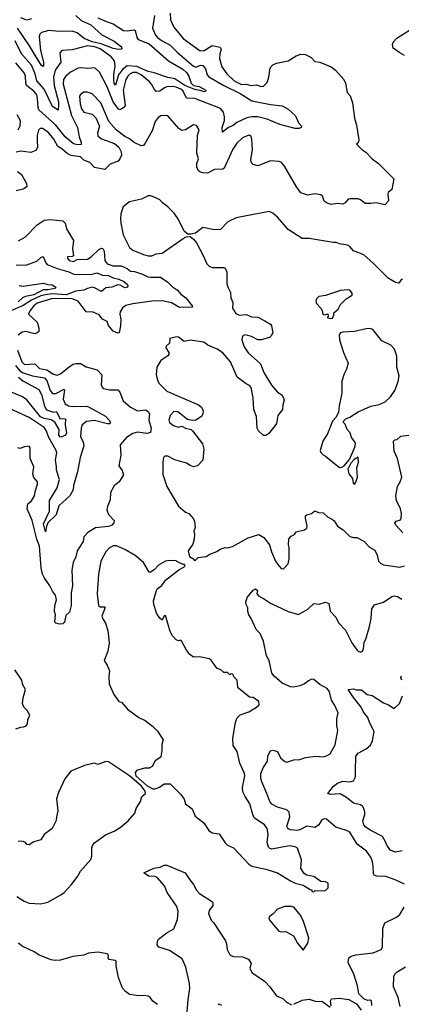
# Model space of a CAD drawing. Extents: x 2293139 to 2515392, y 824115 to 1006937.
# Tile 268 of 417: x 2360994 to 2364266, y 975596 to 984039. Entities that reach past the tile are written whole.
import ezdxf

# ---------------------------------------------------------------- set-up
doc = ezdxf.new("R2010")
doc.units = 0

msp = doc.modelspace()

# ---------------------------------------------------------------- linework, layer by layer
at = {"layer": '0CON10XD'}
for points in [[(2361665.5, 984055), (2361745, 984019.6), (2361795, 984004.5), (2361885, 983946), (2361915, 983942.1), (2361975, 983950.5), (2361985, 983945.7), (2361997.7, 983885), (2362008.9, 983868.9), (2362105, 983831.8), (2362269.1, 983685), (2362392.7, 983615), (2362424.6, 983585), (2362445.3, 983555), (2362465.4, 983495.4), (2362484.7, 983474.7), (2362532, 983465), (2362589.4, 983435), (2362588, 983422), (2362575, 983419.5), (2362542.8, 983432.8), (2362495, 983440.6), (2362409.6, 983475), (2362325, 983531.9), (2362265, 983542.9), (2362146.7, 983583.3), (2362095, 983595.2), (2361997.8, 983637.8), (2361915, 983643), (2361875, 983610.6), (2361841.7, 983565), (2361815, 983478), (2361805, 983492), (2361800, 983525), (2361800.2, 983565), (2361813.3, 983643.3), (2361807.4, 983685), (2361779.3, 983719.3), (2361685, 983789.4), (2361635, 983807.3), (2361576.7, 983813.3), (2361445, 983779.1), (2361355.6, 983774.4), (2361339.2, 983755), (2361345.6, 983675), (2361298.4, 983605), (2361283.8, 983545), (2361289, 983475), (2361326, 983335), (2361328.1, 983308.1), (2361325, 983264.2), (2361274.7, 983295), (2361205, 983442), (2361140.8, 983515), (2361126.7, 983575), (2361095, 983647.9), (2361010.9, 983745), (2360956.5, 983856.5)], [(2362150.8, 984075), (2362131.8, 983965), (2362160, 983905), (2362176.8, 983886.8), (2362215, 983858), (2362285, 983821.4), (2362345, 983760.7), (2362485, 983640.4), (2362505, 983631.9), (2362545, 983648.2), (2362565, 983645.5), (2362588.3, 983618.3), (2362601.5, 983565), (2362615, 983547.3), (2362745, 983473.8), (2362885, 983405.3), (2362985, 983343.4), (2363145, 983310.4), (2363245, 983300), (2363295, 983270.8), (2363358.8, 983215), (2363384, 983155), (2363410, 983125), (2363407.5, 983115), (2363390, 983105), (2363355.7, 983104.3), (2363225, 983140), (2363117.1, 983187.1), (2363035, 983205.8), (2362985, 983207.1), (2362942.9, 983197.1), (2362855, 983157.3), (2362825, 983132.2), (2362785, 983114.7), (2362734.4, 983074.4), (2362729.6, 983115), (2362749.8, 983175), (2362751.6, 983205), (2362740.8, 983245), (2362715, 983277.5), (2362495, 983364.3), (2362425, 983364.5), (2362395, 983426.4), (2362375, 983442.4), (2362335, 983460), (2362305, 983464.8), (2362255, 983461.6), (2362234.5, 983455), (2362195, 983425.4), (2362165, 983422.7), (2362148.7, 983438.7), (2362124.7, 983485), (2362107.3, 983505), (2362035, 983564.8), (2361995.5, 983585.5), (2361965, 983586.8), (2361940.9, 983575), (2361920, 983555), (2361903.8, 983525), (2361881, 983435), (2361897.8, 983302.2), (2361890.5, 983289.5), (2361855, 983265.7), (2361841, 983271), (2361796.1, 983335), (2361744.2, 983464.2), (2361678.9, 983588.9), (2361637.5, 983625), (2361575, 983620), (2361527.1, 983627.1), (2361495, 983623.5), (2361430.4, 983589.6), (2361387.6, 983552.4), (2361370.5, 983525), (2361365.7, 983485), (2361438.3, 983218.3), (2361489.2, 983115), (2361503.3, 983033.2), (2361521.9, 982985), (2361520.5, 982969.5), (2361490, 982965), (2361455, 982975.4), (2361384.1, 983035), (2361304.8, 983134.8), (2361159.3, 983265), (2361151.2, 983285), (2361148.2, 983365), (2361140.9, 983395), (2361115.9, 983425), (2361053.6, 983473.6), (2361046.7, 983495), (2361042.7, 983555), (2361031.7, 983581.7), (2360959.8, 983669.8)], [(2361475, 984073.8), (2361522, 984032), (2361605, 983994.2), (2361699.5, 983909.5), (2361805, 983854.1), (2361866.5, 983805), (2361870, 983795), (2361864.2, 983785.8), (2361845, 983782.5), (2361795, 983791.8), (2361693, 983833), (2361615, 983848.5), (2361547.8, 983877.8), (2361487.7, 983925), (2361445, 983939.2), (2361335, 983937.2), (2361245, 983945.3), (2361180.2, 983929.8), (2361165.5, 983915), (2361160.3, 983895), (2361172, 983775), (2361198, 983675), (2361198.8, 983641.2), (2361195, 983636.7), (2361182.5, 983645), (2361130, 983730), (2361078.7, 983815), (2360974.2, 983965)], [(2361095.4, 984045), (2361055, 984033.3), (2361005, 984054.3)], [(2362285.5, 984095), (2362287.8, 984037.8), (2362315, 983975.7), (2362395, 983878.5), (2362541.4, 983771.4), (2362575, 983774.8), (2362645, 983818.2), (2362713.8, 983803.8), (2362721.8, 983785), (2362710.2, 983745), (2362708.4, 983705), (2362726.2, 983635), (2362770, 983575), (2362833.3, 983515), (2362895, 983483.3), (2362935.7, 983485.7), (2362975, 983475.3), (2363025, 983480), (2363065, 983465.7), (2363085, 983467.5), (2363115, 983500), (2363130.6, 983545), (2363140.8, 983625), (2363165, 983651.9), (2363195.3, 983664.7), (2363295, 983684.6), (2363365, 983728.9), (2363405, 983743.3), (2363445, 983739.1), (2363494, 983715), (2363525, 983678.8), (2363566.4, 983673.6), (2363665.8, 983635), (2363701.2, 983605), (2363772.5, 983525), (2363786.9, 983495), (2363803.4, 983413.4), (2363827.5, 983385), (2363848.8, 983325), (2363864.1, 983194.1), (2363883, 983133), (2363902.5, 983007.5), (2363896.7, 982983.3), (2363882.5, 982975), (2363887.5, 982965), (2363926.7, 982925), (2363962.7, 982902.7), (2364016, 982845), (2364071.2, 982805), (2364202.5, 982675), (2364185, 982582.5), (2364155, 982556.2), (2364150, 982545), (2364155.7, 982484.3), (2364125, 982450), (2364051.7, 982468.3), (2364005, 982461.2), (2363955, 982463.3), (2363916.7, 982495), (2363896.4, 982503.6), (2363825, 982503.3), (2363811.2, 982498.8), (2363785, 982467.5), (2363765, 982457.5), (2363715, 982461.2), (2363665, 982453.8), (2363630, 982465), (2363603.6, 982483.6), (2363590, 982525), (2363576.4, 982536.4), (2363525, 982545.6), (2363465, 982534.4), (2363403.8, 982555), (2363368, 982605), (2363265, 982783.3), (2363235, 982816.2), (2363215, 982823.8), (2363145, 982827.5), (2363035, 982786.2), (2362995, 982797.5), (2362982.7, 982812.7), (2362977.3, 982837.3), (2362990, 982925), (2362985.8, 983015), (2362975, 983042.5), (2362958.3, 983048.3), (2362905, 983024.3), (2362855, 982978.8), (2362822, 982928), (2362748.8, 982765), (2362735, 982756), (2362665, 982754.3), (2362603.9, 982723.9), (2362565.9, 982725.9), (2362545, 982730), (2362530.7, 982740.7), (2362511.7, 982771.7), (2362514.1, 982805.9), (2362526.1, 982846.1), (2362514, 982895), (2362518, 983045), (2362534, 983095), (2362510.5, 983130.5), (2362485, 983137.5), (2362415, 983094.3), (2362385, 983089.4), (2362360, 983105), (2362263, 983213), (2362255, 983218), (2362205, 983214), (2362181.3, 983198.7), (2362156, 983165), (2362129.4, 983085), (2362070.7, 982979.3), (2362055, 982960.8), (2362035, 982955.7), (2361974.6, 982984.6), (2361935, 983015.8), (2361895, 983036.2), (2361825, 983091.2), (2361759.2, 983165), (2361690.8, 983325), (2361615, 983402), (2361573.6, 983416.4), (2361543.9, 983416.1), (2361515, 983396.2), (2361507.7, 983382.3), (2361511.5, 983318.5), (2361525, 983273.8), (2361545, 983245.8), (2361615, 983229.2), (2361648.2, 983198.2), (2361679.2, 983125), (2361662, 983065), (2361665, 983043.3), (2361695.8, 983015.8), (2361807, 982977), (2361844.3, 982944.3), (2361864.2, 982905), (2361865.8, 982875.8), (2361854, 982845), (2361838.8, 982825), (2361770.6, 982799.4), (2361725, 982754.3), (2361635, 982771.8), (2361594.7, 982814.7), (2361544.4, 982835), (2361515, 982863.6), (2361435, 982874.7), (2361400.2, 982890.2), (2361355, 982931.8), (2361321.8, 982951.8), (2361287.1, 983015), (2361237.9, 983075), (2361190, 983105), (2361170, 983105), (2361155, 983091.2), (2361144, 983046), (2361144, 983004)], [(2364295, 983732.4), (2364253.2, 983753.2), (2364196.5, 983795), (2364190.6, 983825), (2364197.8, 983845), (2364228.5, 983881.5), (2364346.4, 983953.6)], [(2360969.1, 983225), (2360997.7, 983175), (2360996.7, 983125), (2360977.4, 983092.6)], [(2361144, 983004), (2361146.4, 982943.6), (2361131.7, 982918.3), (2361089.3, 982900.7), (2361005, 982910), (2360965, 982903.9)], [(2360975, 982737.8), (2361010.5, 982710.5), (2361052.5, 982635), (2361055.6, 982604.4), (2361025, 982584.2), (2360965, 982570.5)], [(2364277.5, 981815), (2364262.5, 981805), (2364245, 981780), (2364215.7, 981784.3), (2364155, 981823.1), (2364029.2, 981949.2), (2363945, 982021.4), (2363855, 982056), (2363825, 982093.8), (2363805, 982106), (2363735, 982116.7), (2363707.7, 982127.7), (2363681.7, 982128.3), (2363475, 982161.5), (2363415, 982163.1), (2363295, 982240), (2363206.1, 982346.1), (2363165, 982380.8), (2363134.2, 982394.2), (2362849.5, 982340.5), (2362780, 982305), (2362715, 982240.8), (2362665, 982237.5), (2362563.9, 982256.1), (2362501.7, 982208.3), (2362461.7, 982198.3), (2362435, 982200), (2362403.3, 982225), (2362355.7, 982325.7), (2362318.6, 982378.6), (2362263.8, 982435), (2362217.5, 982467.5), (2362195, 982492.9), (2362155, 982514.2), (2362115, 982528.6), (2362095, 982527.5), (2362039.3, 982500.7), (2361935, 982475.7), (2361881.2, 982435), (2361861.4, 982375), (2361857.8, 982335), (2361862.2, 982295), (2361882.5, 982195), (2361936, 982085), (2361965, 982061.4), (2362055, 982025.4), (2362095, 982012.5), (2362127.4, 982012.6), (2362165, 982030.6), (2362215, 982035.6), (2362396.4, 982163.6), (2362423, 982177), (2362455, 982180), (2362485, 982157.5), (2362510, 982125), (2362567.7, 982017.7), (2362597.5, 981945), (2362617.5, 981925), (2362644.2, 981914.2), (2362744.1, 981914.1), (2362755, 981908.8), (2362770, 981875), (2362770.6, 981775), (2362780.4, 981740.4), (2362800.3, 981700.3), (2362804.4, 981654.4), (2362820.8, 981615), (2362820, 981565), (2362848.7, 981518.7), (2362875, 981504.2), (2362935, 981510.8), (2362982.1, 981492.1), (2363035, 981487.1), (2363095, 981458), (2363145, 981426.7), (2363152.5, 981415), (2363163.3, 981355), (2363150.7, 981329.3), (2363135, 981313.3), (2363065, 981293.8), (2363036, 981294), (2362983, 981323), (2362925, 981335.6), (2362904.1, 981325.9), (2362898.2, 981295), (2362919.7, 981235), (2362952.1, 981182.1), (2363057.8, 981087.8), (2363087.1, 981015), (2363153.9, 980903.9), (2363204.3, 980844.3), (2363243, 980823), (2363257.5, 980795), (2363262.5, 980775), (2363251.2, 980735), (2363248.8, 980695), (2363206.7, 980645), (2363196.7, 980575), (2363182.5, 980555), (2363129.5, 980490.5), (2363105, 980473.3), (2363083.9, 980473.9), (2363042.3, 980512.3), (2363030, 980535), (2363023.8, 980635), (2363002.5, 980695), (2362997.1, 980795), (2362980, 980885), (2362965, 980902.5), (2362935, 980917.5), (2362860, 980975), (2362801.8, 981105), (2362735, 981182.5), (2362687.5, 981215), (2362607.8, 981247.8), (2362572.5, 981275), (2362455, 981291.1), (2362405, 981279.4), (2362355, 981315.8), (2362339.5, 981319.5), (2362282.5, 981305), (2362278.8, 981265), (2362250.8, 981239.2), (2362246.2, 981225), (2362273.8, 981185), (2362271.7, 981168.3), (2362265, 981157.5), (2362205, 981116.7), (2362169.3, 981060.7), (2362164.5, 980995.5), (2362175, 980943.8), (2362189.1, 980919.1), (2362254.7, 980854.7), (2362526.8, 980736.8), (2362553.3, 980715), (2362567.5, 980685), (2362563.8, 980655), (2362553.9, 980636.1), (2362505, 980606.2), (2362475, 980602), (2362431.7, 980611.7), (2362348.8, 980675), (2362315, 980678.9), (2362285, 980644), (2362272.9, 980605), (2362282.4, 980582.4), (2362320, 980555), (2362355, 980544), (2362385, 980553.3), (2362415, 980536.7), (2362463.9, 980523.9), (2362475, 980513.3), (2362561.4, 980401.4), (2362571.8, 980355), (2362565, 980261.2), (2362518, 980212), (2362485, 980204.5), (2362456, 980215), (2362425, 980237.3), (2362324.7, 980264.7), (2362265, 980295.5), (2362237.5, 980295), (2362227.5, 980285), (2362220.4, 980245), (2362222.3, 980137.7), (2362255.5, 980035), (2362356.6, 979866.6), (2362415, 979816.2), (2362445, 979803.8), (2362485, 979757.5), (2362493.3, 979735), (2362500, 979685), (2362487, 979653), (2362493.8, 979625), (2362491.2, 979585), (2362478.3, 979541.7), (2362437.5, 979485), (2362450, 979435), (2362479.3, 979419.3), (2362495, 979400), (2362525, 979426.7), (2362592.5, 979435), (2362624.1, 979455.9), (2362685, 979478.8), (2362712.1, 979497.9), (2362755, 979513.8), (2362775, 979511.2), (2362817.7, 979522.3), (2362952.9, 979597.1), (2363045, 979625.8), (2363088, 979598), (2363135.5, 979535.5), (2363152.9, 979475), (2363187.3, 979397.3), (2363207, 979367), (2363235, 979334), (2363255, 979331.2)], [(2360985, 982142.5), (2361045, 982175.8), (2361145, 982278.6), (2361205, 982320), (2361255.6, 982325.6), (2361364.4, 982314.4), (2361384.2, 982295), (2361396.2, 982245), (2361454.5, 982145), (2361445.8, 982075), (2361456.7, 982015), (2361445, 982008.8), (2361404.2, 982005.8), (2361404.2, 981995), (2361419.2, 981975), (2361455, 981964.6), (2361487.8, 981982.2), (2361575, 981986.2), (2361607.5, 982005), (2361671.9, 982068.1), (2361695, 982080.3), (2361705.9, 982075.9), (2361718.8, 982055), (2361723.5, 981975), (2361745, 981944.1), (2361795, 981927.1), (2361865, 981927.5), (2361915, 981904.2), (2361945, 981881.9), (2361978.6, 981878.6), (2362047.1, 981857.1), (2362092.6, 981832.6), (2362119.7, 981830.3), (2362201.3, 981831.3), (2362265, 981787.8), (2362305, 981746.9), (2362348.1, 981718.1), (2362376.3, 981686.3), (2362418, 981655), (2362473.8, 981585), (2362475, 981574.2), (2362365, 981571.8), (2362295, 981611.1), (2362215, 981628.7), (2362127.5, 981625), (2361965, 981602.7), (2361905, 981588.6), (2361875, 981568.1), (2361857.1, 981535), (2361853.2, 981515), (2361861.3, 981468.7), (2361858.5, 981415), (2361845.7, 981354.3), (2361835, 981351.2), (2361795, 981369.2), (2361756.9, 981416.9), (2361745, 981450.8), (2361705, 981471.9), (2361675, 981506.9), (2361625, 981530.6), (2361565, 981532.9), (2361530.5, 981580.5), (2361495, 981624.5), (2361445, 981645.3), (2361275, 981649.2), (2361145, 981608), (2361116.7, 981585), (2361083.2, 981545), (2361069.5, 981515), (2361143.8, 981445), (2361158.5, 981395), (2361157.1, 981365), (2361145, 981352.9), (2361124.5, 981345.5), (2361045.4, 981364.6), (2361015, 981358.4), (2360982.5, 981335)], [(2360965, 981936.6), (2361047.3, 981932.7), (2361141.5, 981968.5), (2361175, 982000.8), (2361195, 982008), (2361216.9, 981955), (2361229.4, 981939.4), (2361315, 981906.4), (2361415, 981877.7), (2361464.8, 981854.8), (2361615, 981857.1), (2361655, 981866.8), (2361705, 981846.8), (2361755, 981844.6), (2361795, 981824.6), (2361845, 981814.6), (2361886.7, 981795), (2361919.1, 981769.1), (2361920.9, 981755), (2361915.2, 981744.8), (2361895, 981739.2), (2361855, 981762.6), (2361835, 981766.1), (2361785.2, 981744.8), (2361731.8, 981738.2), (2361695, 981709.1), (2361635, 981740.9), (2361615, 981744.1), (2361574.9, 981735.1), (2361545, 981720.6), (2361475, 981709.7), (2361391.8, 981678.2), (2361275, 981687.9), (2361215, 981680.7), (2361175, 981669.8), (2361095.4, 981634.6), (2361025, 981586.8), (2360918.3, 981541.7)], [(2360990.7, 981759.3), (2361025, 981753.8), (2361198.3, 981778.3), (2361235, 981767.3), (2361273.8, 981765), (2361304, 981745), (2361297.5, 981735), (2361235, 981722.9), (2361195, 981723), (2361115, 981679.6), (2361045, 981666.3), (2361017.2, 981652.8), (2360980.7, 981619.3)], [(2363655, 981477.5), (2363675, 981480), (2363687.5, 981505), (2363687.5, 981525), (2363723.9, 981556.1), (2363744.2, 981595.8), (2363792.5, 981645), (2363843.6, 981676.4), (2363845.8, 981695), (2363825, 981720), (2363806.4, 981723.6), (2363745, 981715.8), (2363617, 981673), (2363560, 981665), (2363540, 981645), (2363532.5, 981625), (2363538.8, 981605), (2363576.7, 981565), (2363587.5, 981545), (2363593.6, 981513.6), (2363605, 981507.5), (2363635, 981517.5), (2363640, 981495), (2363630, 981485), (2363655, 981477.5)], [(2363735, 980198), (2363755, 980200.6), (2363776.2, 980213.8), (2363823.2, 980266.8), (2363866.9, 980373.1), (2363872.9, 980405), (2363868.7, 980418.7), (2363840, 980455), (2363826.7, 980495), (2363802.5, 980525), (2363785, 980570), (2363770, 980585), (2363770, 980595), (2363790, 980615), (2363825, 980630), (2363895, 980677.5), (2364005, 980725.8), (2364075, 980739.2), (2364127.8, 980762.2), (2364174.5, 980805.5), (2364212.1, 980857.9), (2364239.2, 980935), (2364248.8, 980985), (2364229.3, 981059.3), (2364228, 981155), (2364208.8, 981215), (2364177.3, 981247.3), (2364098.8, 981285), (2364022.3, 981382.3), (2363995, 981390), (2363965, 981389.2), (2363865, 981366), (2363765, 981360), (2363745, 981352.5), (2363733.6, 981336.4), (2363736.7, 981295), (2363769.2, 981185), (2363810.8, 981095), (2363797.6, 981042.4), (2363775, 981002.5), (2363755, 980940), (2363756, 980835), (2363732.3, 980727.7), (2363728.8, 980671.2), (2363703.6, 980626.4), (2363677.5, 980595), (2363633.6, 980486.4), (2363593.8, 980425), (2363570, 980345), (2363576.4, 980326.4), (2363595, 980306.7), (2363615, 980296.7), (2363735, 980198)], [(2360974, 981205), (2361012.5, 981105), (2361035, 981083.5), (2361125, 981088.9), (2361165, 981048.8), (2361226.8, 981036.8), (2361285, 980998.9), (2361315, 980990), (2361345, 981002.2), (2361417, 981063), (2361453.8, 981085), (2361475, 981091.9), (2361515, 981091.1), (2361565, 981061.4), (2361657.6, 981037.6), (2361697.1, 980995), (2361692.5, 980905), (2361705, 980883.8), (2361715.9, 980875.9), (2361765, 980865.7), (2361835, 980864.3), (2361851.4, 980845), (2361882, 980772), (2361945, 980716), (2362005, 980684.4), (2362075, 980693.1), (2362095, 980680), (2362108, 980658), (2362100.5, 980605), (2362121.8, 980535), (2362115, 980498.8), (2362085, 980490.5), (2362005, 980501.1), (2361965, 980490.7), (2361910.6, 980455), (2361856.1, 980393.9), (2361860.8, 980305), (2361844.1, 980214.1), (2361872.7, 980172.7), (2361884, 980135), (2361846, 980075), (2361805, 980040.8), (2361773.1, 979985), (2361768.7, 979921.3), (2361745.8, 979865), (2361741.1, 979835), (2361755, 979796), (2361804.3, 979745), (2361802, 979725), (2361784.3, 979705.7), (2361756.2, 979693.8), (2361645, 979682.5), (2361578.3, 979641.7), (2361544, 979605), (2361539.2, 979565), (2361486, 979485), (2361475, 979432.5), (2361452, 979385), (2361442.3, 979317.7), (2361446, 979185), (2361434.3, 979125), (2361435.7, 979015), (2361420.7, 978959.3), (2361390.8, 978929.2), (2361378.3, 978871.7), (2361365, 978859), (2361335.4, 978855.4), (2361305, 978863.8), (2361295, 978872.5), (2361301.1, 978935), (2361293.8, 978965), (2361295.7, 979015), (2361310.5, 979065), (2361302.2, 979105), (2361275, 979138), (2361253.3, 979185), (2361203.1, 979255), (2361189.3, 979285), (2361177.9, 979337.9), (2361164.4, 979525), (2361141.4, 979585), (2361100.6, 979745), (2361057.5, 979845), (2361065, 979888.8), (2361096.2, 979913.8), (2361122.5, 979955), (2361128.3, 980001.7), (2361146.7, 980055), (2361146.2, 980075), (2361115, 980112.5), (2361106, 980145), (2361116, 980205), (2361083.3, 980275), (2361085, 980367.5), (2361075, 980381.2), (2361035, 980377.5), (2360995, 980360.8), (2360978.3, 980368.3)], [(2360956.8, 981075), (2360995, 981029.2), (2361025, 981011.8), (2361105, 980984.4), (2361207.2, 980967.2), (2361225.6, 980945), (2361255, 980858.9), (2361275, 980834.6), (2361305, 980833.3), (2361375, 980871.9), (2361379.6, 980865), (2361367.4, 980785), (2361385, 980745.4), (2361411.7, 980728.3), (2361445, 980721.6), (2361565, 980723.6), (2361585, 980718.4), (2361730, 980640), (2361762.5, 980605), (2361772.2, 980585), (2361766.1, 980573.9), (2361747.9, 980572.1), (2361635, 980602.5), (2361567, 980593), (2361528.9, 980565), (2361520, 980535), (2361515.8, 980465), (2361538.9, 980415), (2361544.5, 980385), (2361512.2, 980285), (2361489.5, 980160.5), (2361455.4, 980045.4), (2361452.4, 980007.6), (2361424.4, 979955), (2361329.1, 979870.9), (2361306.5, 979793.5), (2361234.8, 979725.2), (2361225, 979692), (2361215, 979648.6), (2361199.5, 979715), (2361250.8, 979825), (2361248.4, 979915), (2361315.5, 980024.5), (2361335.7, 980095), (2361309.1, 980175), (2361310.6, 980205), (2361301.5, 980265), (2361311.3, 980325), (2361307.1, 980345), (2361243.3, 980455), (2361221.1, 980515), (2361203, 980543), (2361075, 980627.3), (2360843.1, 980733.1)], [(2360984, 980974), (2361022.1, 980942.1), (2361157.3, 980867.3), (2361181.4, 980825), (2361205.7, 980725), (2361224.8, 980694.8), (2361285, 980673.3), (2361308.5, 980678.5), (2361339.3, 980619.3), (2361387.6, 980617.6), (2361383.8, 980565), (2361396.1, 980493.9), (2361385, 980474), (2361345, 980460), (2361330, 980475), (2361331.8, 980525), (2361296.8, 980586.8), (2361265, 980608.9), (2361205, 980619.5), (2361173.8, 980633.8), (2361055, 980778.6), (2361018.2, 980805), (2360931, 980841)], [(2364279.5, 979639.5), (2364219.2, 979705), (2364212, 979725), (2364222.1, 979737.9), (2364258.7, 979751.3), (2364265.6, 979764.4), (2364268.6, 979805), (2364260.6, 979845), (2364225.4, 979915.4), (2364219.1, 979955), (2364233.9, 980036.1), (2364257.8, 980075), (2364270.6, 980115), (2364233.3, 980275), (2364205, 980340), (2364200, 980425), (2364210, 980435), (2364230.7, 980439.3), (2364262.7, 980467.3), (2364355, 980480)], [(2363865, 980057.5), (2363877.7, 980072.3), (2363891.2, 980115), (2363884, 980195), (2363900.6, 980245), (2363895, 980287.5), (2363861.7, 980268.3), (2363832.7, 980237.3), (2363807.5, 980185), (2363815.8, 980145.8), (2363846.7, 980105), (2363853.3, 980065), (2363865, 980057.5)], [(2363255, 979331.2), (2363295, 979373.3), (2363304, 979415), (2363304.1, 979514.1), (2363298.8, 979535), (2363303, 979587), (2363320.8, 979609.2), (2363350, 979625), (2363365, 979646.7), (2363435, 979663.8), (2363455, 979677.5), (2363460, 979695), (2363444.2, 979765), (2363446.1, 979783.9), (2363456.1, 979793.9), (2363495, 979803.3), (2363525, 979827.5), (2363555, 979813.3), (2363595, 979810), (2363633.3, 979775), (2363675, 979754), (2363690.6, 979740.6), (2363718.8, 979695), (2363768.6, 979665), (2363825, 979608), (2363855, 979598.8), (2363885, 979598.8), (2363945, 979568), (2363994, 979515), (2364039.4, 979489.4), (2364058, 979448), (2364070, 979395), (2364087.4, 979377.4), (2364115, 979364.2), (2364255, 979344.2), (2364293.8, 979356.2)], [(2363515, 976560), (2363528.3, 976571.7), (2363605, 976570), (2363620, 976575), (2363640, 976595), (2363640, 976635), (2363615, 976647.5), (2363575, 976650), (2363515, 976693.3), (2363454.2, 976704.2), (2363430, 976720), (2363404.3, 976764.3), (2363411.1, 976835), (2363375, 976936), (2363355, 976947.8), (2363305, 976954.4), (2363155, 976926), (2363135, 976934), (2363127.5, 976945), (2363117.1, 976985), (2363124.4, 977055), (2363116.7, 977105), (2363094.2, 977135), (2363005.6, 977195.6), (2362992.6, 977222.6), (2362967.3, 977315), (2362927.1, 977377.1), (2362908.6, 977418.6), (2362903.6, 977456.4), (2362924.4, 977555), (2362921.5, 977575), (2362881.8, 977665), (2362860, 977765), (2362825.5, 977815.5), (2362822.1, 977875), (2362844.4, 978014.4), (2362857.7, 978052.3), (2362885, 978079.2), (2362957.5, 978105), (2363025, 978143.8), (2363048.8, 978165), (2363045, 978192.5), (2362995, 978226.2), (2362965, 978230), (2362873.1, 978303.1), (2362866, 978315), (2362857.5, 978375), (2362830, 978405), (2362828.3, 978418.3), (2362818.3, 978428.3), (2362805, 978430), (2362795, 978420), (2362775, 978440), (2362745, 978440), (2362720, 978465), (2362685, 978477.5), (2362635.8, 978545.8), (2362617.7, 978557.7), (2362535, 978576.7), (2362483.6, 978573.6), (2362452.5, 978595), (2362425, 978632.5), (2362385, 978707.5), (2362375, 978717.5), (2362355, 978712.5), (2362335, 978722.5), (2362305, 978756.7), (2362285, 978793.3), (2362245, 978930), (2362231.7, 978928.3), (2362215, 978890), (2362195, 978907.5), (2362170, 978945), (2362143.6, 979023.6), (2362141.2, 979055), (2362164, 979136), (2362172.3, 979157.7), (2362211.7, 979188.3), (2362245, 979232.5), (2362358.6, 979321.4), (2362402.5, 979345), (2362412.5, 979355), (2362407.5, 979367.5), (2362395, 979367.5), (2362341.7, 979391.7), (2362335, 979400), (2362275, 979402.5), (2362245, 979396.7), (2362185, 979362.5), (2362148.3, 979321.7), (2362115, 979302.5), (2362105, 979302.5), (2362056, 979385), (2361985, 979443.5), (2361896, 979495), (2361825, 979526.4), (2361795, 979527.8), (2361765, 979510), (2361731.9, 979475), (2361690, 979395), (2361670.5, 979285), (2361659.4, 979115), (2361668.6, 979015), (2361684, 979004), (2361720, 979005), (2361727.5, 978997.5), (2361698.6, 978925), (2361709.2, 978895), (2361729.2, 978865), (2361748.6, 978801.4), (2361760.6, 978695), (2361749.4, 978625), (2361718, 978545), (2361745.5, 978505.5), (2361764.2, 978455), (2361758, 978405), (2361760.8, 978345), (2361802.7, 978252.7), (2361845, 978192.5), (2361866.2, 978186.2), (2361918.3, 978128.3), (2362015, 978056.7), (2362070.7, 978030.7), (2362131.7, 977981.7), (2362175, 977937.5), (2362223, 977863), (2362213.3, 977825), (2362213.3, 977775), (2362203.3, 977715), (2362156.7, 977685), (2362130, 977635), (2362105, 977622.5), (2362065, 977620), (2361995, 977602.5), (2361983.3, 977585), (2361990, 977555), (2362088.6, 977468.6), (2362136, 977444), (2362155, 977443.8), (2362191.7, 977458.3), (2362233.6, 977486.4), (2362285, 977486.2), (2362376.2, 977395), (2362403.3, 977355), (2362416.2, 977315), (2362472.7, 977272.7), (2362499.7, 977209.7), (2362572.6, 977152.6), (2362615, 977086.2), (2362645, 977066.2), (2362705, 977056.7), (2362755, 976980), (2362775, 976961.2), (2362827, 976937), (2362957.7, 976797.7), (2362985, 976781.2), (2363105.7, 976755.7), (2363205, 976723.8), (2363315, 976653.8), (2363355, 976634), (2363425, 976617.5), (2363485, 976580), (2363498.3, 976578.3), (2363500, 976565), (2363515, 976560)], [(2364295, 976626.7), (2364214.3, 976664.3), (2364135, 976691.9), (2364055, 976695.6), (2364033.9, 976703.9), (2364026.5, 976716.5), (2364026.2, 976785), (2364019.2, 976819.2), (2364005, 976858), (2363968.8, 976908.8), (2363889.1, 976969.1), (2363825, 977072.5), (2363795, 977088), (2363705, 977116), (2363625, 977182.5), (2363605, 977187.1), (2363585, 977177.5), (2363555, 977132.5), (2363525, 977112.5), (2363455, 977122.9), (2363395, 977092.9), (2363372.1, 977087.9), (2363315, 977092.9), (2363295, 977101.1), (2363283.6, 977125), (2363311.4, 977205), (2363304, 977245), (2363283.3, 977265), (2363205, 977285.6), (2363155, 977312.2), (2363137.8, 977335), (2363113.1, 977403.1), (2363070.6, 977505), (2363062.2, 977535), (2363060.6, 977575), (2363080.8, 977625), (2363118.7, 977681.3), (2363123.2, 977726.8), (2363145, 977770), (2363165, 977776.7), (2363203.6, 977763.6), (2363230.7, 977710.7), (2363267.9, 977677.9), (2363285, 977672.9), (2363345, 977692.2), (2363395, 977696.5), (2363445, 977712.3), (2363534.5, 977724.5), (2363595, 977718.1), (2363625, 977725.7), (2363657.5, 977745), (2363698.1, 977821.9), (2363721.4, 977945), (2363714.4, 977985), (2363714.3, 978045), (2363724, 978095), (2363694.2, 978165), (2363668.8, 978205), (2363651.4, 978275), (2363630.8, 978305), (2363568.4, 978338.4), (2363515, 978382.5), (2363495, 978385.6), (2363471.1, 978368.9), (2363435, 978344.4), (2363395, 978328.1), (2363345, 978316), (2363315, 978318), (2363245, 978349.2), (2363175, 978409.2), (2363157.5, 978435), (2363132.9, 978545), (2363109.5, 978585), (2363085, 978710), (2363055.5, 978775), (2363021.4, 978811.4), (2362978.8, 978905), (2362958.6, 978935), (2362950, 978965), (2362950, 978995), (2362936, 979025), (2362934.3, 979045), (2362945.8, 979085), (2362995, 979146.7), (2363015, 979160), (2363033.3, 979145), (2363028.8, 979115), (2363043.8, 979095), (2363085, 979075.7), (2363145, 979036), (2363295, 978964.2), (2363385, 978940), (2363465.8, 978984.2), (2363515, 979033.3), (2363561.7, 979028.3), (2363615, 979043.8), (2363643.9, 979033.9), (2363656.4, 978966.4), (2363705, 978916.2), (2363727.7, 978867.7), (2363788, 978805), (2363842, 978695), (2363883.8, 978635), (2363895, 978623.8), (2363915, 978616.7), (2363932.5, 978625), (2363941.2, 978645), (2363948.8, 978701.2), (2363962.9, 978727.1), (2363994.3, 978835), (2364006.9, 978905), (2364012.4, 978987.6), (2364035, 979021.2), (2364115, 979045.7), (2364185, 979094.3), (2364205, 979099.4), (2364232.6, 979092.6), (2364269.8, 979069.8)], [(2360961.7, 977958.3), (2361005, 977973.8), (2361030, 977975), (2361050, 977985), (2361061.7, 978001.7), (2361063.3, 978035), (2361080, 978075), (2361058.8, 978115), (2361030, 978145), (2361018.8, 978175), (2361024, 978225), (2361043.8, 978295), (2361021.2, 978335), (2361013.3, 978375), (2360953.8, 978465)], [(2364271.2, 978375), (2364263.6, 978396.4), (2364267, 978413)], [(2364275, 976912.5), (2364215, 976900.8), (2364175, 976918), (2364144.4, 976955), (2364129.2, 976995), (2364104, 977035), (2363999.2, 977089.2), (2363961.1, 977115), (2363945, 977134.4), (2363935, 977170), (2363952.5, 977225), (2363953.2, 977245), (2363948.8, 977268.8), (2363934.3, 977295), (2363916, 977306), (2363855, 977320.9), (2363795, 977370), (2363742.1, 977402.1), (2363655, 977394.3), (2363637.5, 977405), (2363684.6, 977465.4), (2363718.3, 977491.7), (2363765, 977510), (2363825, 977502.9), (2363855, 977512), (2363874.4, 977545.6), (2363872.2, 977597.8), (2363876.7, 977725), (2363895, 977750), (2363965, 977787.1), (2364003, 977817), (2364018.2, 977855), (2364032.5, 977935), (2363995, 978007.5), (2363979.4, 978055), (2363941.1, 978101.1), (2363921.2, 978145), (2363855, 978227.1), (2363810, 978295), (2363855, 978301.2), (2363882.7, 978292.7), (2363925, 978294), (2363973, 978253), (2364016.7, 978245), (2364115, 978180), (2364157.5, 978165), (2364205, 978133.3), (2364250, 978175), (2364277.6, 978242.4)], [(2360970.9, 976520.9), (2361032.1, 976482.1), (2361075, 976464.2), (2361175, 976457.5), (2361235, 976470.8), (2361346.7, 976535), (2361374.2, 976555.8), (2361438, 976625), (2361493.3, 976695), (2361515, 976736.7), (2361605, 976837.5), (2361614.1, 976865.9), (2361612.4, 976937.6), (2361622, 976965), (2361635, 976981.2), (2361729.1, 977050.9), (2361805, 977082), (2361855, 977112), (2361925, 977168.8), (2361980, 977235), (2361994.2, 977275), (2362030, 977335), (2362041.7, 977378.3), (2362073.8, 977405), (2362070.8, 977425), (2362037.7, 977467.7), (2361936.1, 977556.1), (2361755, 977674.3), (2361733.1, 977676.9), (2361665, 977653.3), (2361635, 977663.3), (2361550, 977645), (2361433.8, 977596.2), (2361380.5, 977529.5), (2361326.1, 977413.9), (2361310.7, 977359.3), (2361320, 977255), (2361308.8, 977205), (2361308.3, 977171.7), (2361272.5, 977105), (2361205, 977053.3), (2361175, 977006.7), (2361115, 976988.8), (2361075, 976964), (2361056.4, 976966.4), (2361043, 976983), (2361025, 976992.5), (2360982.5, 976995)], [(2362260, 976555), (2362235, 976613.3), (2362173, 976683), (2362155, 976692.5), (2362097.5, 976695), (2362057.5, 976725), (2362145, 976764.4), (2362198.1, 976771.9), (2362231.7, 976788.3), (2362255, 976790), (2362412.5, 976722.5), (2362452.4, 976662.4), (2362485.8, 976625), (2362510, 976575), (2362535, 976546.7), (2362646.2, 976475), (2362651.2, 976465), (2362648.8, 976445), (2362618.8, 976401.2), (2362614, 976375), (2362637.3, 976317.3), (2362655, 976298.8), (2362759.3, 976139.3), (2362768.6, 976115), (2362774.2, 976065), (2362793.8, 976025), (2362805, 976013.8), (2362827.7, 976007.7), (2362905, 976004.2), (2362955, 975983.8), (2362978, 975945), (2362968, 975905), (2362976, 975885), (2362988.8, 975865), (2363010.6, 975850.6), (2363093.8, 975793.8), (2363140, 975745), (2363195, 975668.8), (2363250, 975645), (2363282.5, 975615), (2363325, 975593.3)], [(2362422.5, 975435), (2362438.5, 975635), (2362454.4, 975735), (2362450.9, 975775), (2362417.8, 975915), (2362387.4, 975987.4), (2362277.9, 976057.9), (2362185.8, 976085.8), (2362172.5, 976105), (2362175.6, 976135), (2362185, 976155.8), (2362255, 976210.6), (2362315.4, 976244.6), (2362346, 976324), (2362352.7, 976395), (2362342.2, 976435), (2362260, 976555)], [(2363425, 976060), (2363465, 976120), (2363473.3, 976165), (2363426.2, 976315), (2363400, 976365), (2363346.4, 976426.4), (2363326.4, 976436.4), (2363263.6, 976436.4), (2363205, 976413.3), (2363168.3, 976371.7), (2363133.3, 976345), (2363130, 976335), (2363138.1, 976315), (2363215, 976224.2), (2363235, 976217.5), (2363275, 976220), (2363343, 976183), (2363375, 976120), (2363425, 976060)], [(2364012.5, 975585), (2364010, 975625), (2364001.7, 975631.7), (2363975, 975630), (2363945, 975642.5), (2363900.8, 975685), (2363891.5, 975755), (2363858.5, 975855), (2363809.2, 975955), (2363816.2, 975995), (2363835, 976010), (2363875, 976022), (2364025, 976036.9), (2364093, 976067), (2364104.1, 976085.9), (2364106.9, 976245), (2364125.5, 976294.5), (2364226.2, 976343.8), (2364252.2, 976367.8), (2364290.2, 976429.8)], [(2362176.7, 975595), (2362135, 975623.3), (2362112.5, 975655), (2362095, 975666.7), (2362063, 975673), (2362015, 975668.8), (2361935, 975681.2), (2361900, 975705), (2361875.7, 975735.7), (2361840, 975825), (2361820, 975925), (2361820, 975965), (2361811.7, 975971.7), (2361761.7, 975981.7), (2361752.5, 975995), (2361757, 976017), (2361745, 976030), (2361665, 976043.3), (2361585, 976036.2), (2361545, 976018.8), (2361450, 976005), (2361345, 975976.2), (2361295, 975972), (2361265, 975978), (2361155, 976022), (2361125, 976043.8), (2361015.9, 976095.9), (2360985, 976120)], [(2364256.3, 975576.3), (2364240, 975655), (2364198.1, 975745), (2364201.2, 975835), (2364210, 975855), (2364231.2, 975875), (2364301.7, 975918.3)], [(2362697.5, 975592.5), (2362705, 975600), (2362725, 975588.8)], [(2363345, 975596.2), (2363415, 975630.8), (2363475, 975640.8), (2363535, 975620), (2363585, 975624.3), (2363656.7, 975573.3)], [(2363666.1, 975583.9), (2363660, 975625), (2363667.5, 975642.5), (2363735, 975650), (2363815, 975638.8), (2363880.7, 975600.7), (2363922.5, 975545)]]:
    msp.add_lwpolyline(points, dxfattribs=at)

doc.saveas('drawing.dxf')
